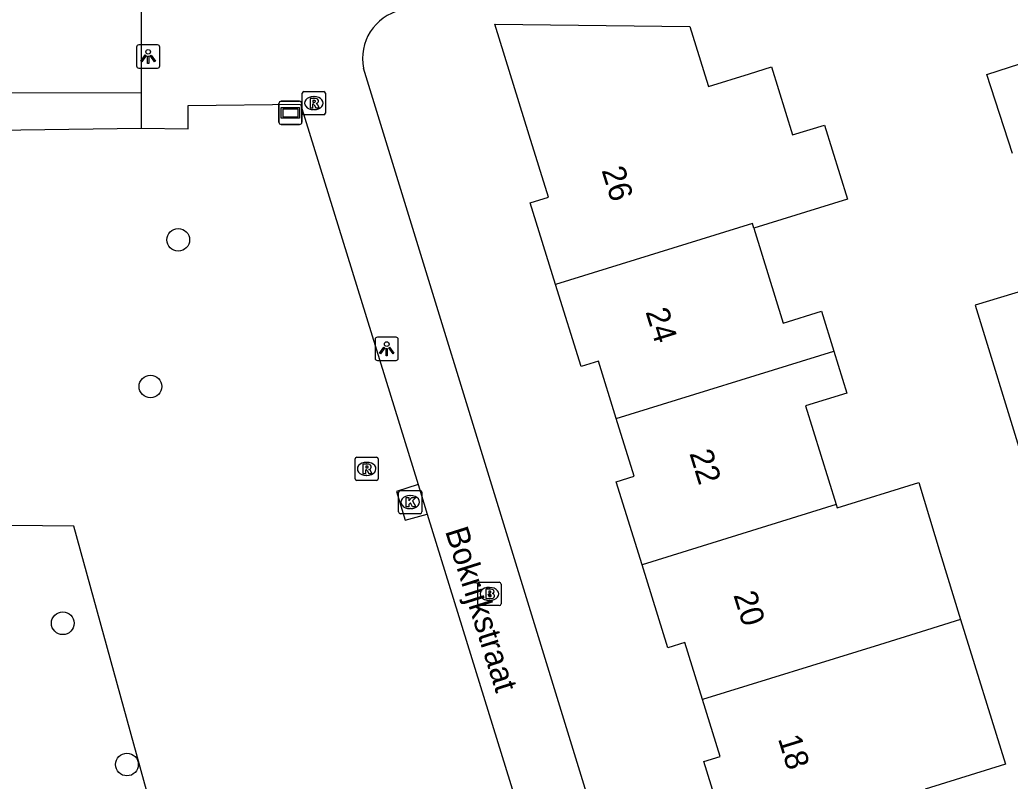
# Model space of a CAD drawing. Extents: x 160732 to 162105, y 387428 to 388479.
# Drawn here: x 161057.8 to 161100.45, y 388264.06 to 388296.86 of the extents above; entities that cross this region are included whole.
import ezdxf

# ---------------------------------------------------------------- set-up
doc = ezdxf.new("R2010")
doc.units = 0
for name, color, linetype in [('IMGEO_Boom', 7, 'Continuous'), ('IMGEO_Brandkraan', 7, 'Continuous'), ('IMGEO_Kolk', 7, 'Continuous'), ('IMGEO_Lichtpunt', 7, 'Continuous'), ('IMGEO_Loofbos', 7, 'Continuous'), ('IMGEO_Openbare_ruimte_label', 7, 'Continuous'), ('IMGEO_Pand', 7, 'Continuous'), ('IMGEO_Pand_nummerreeks', 7, 'Continuous'), ('IMGEO_Rioolput', 7, 'Continuous'), ('IMGEO_Straatnaambord', 7, 'Continuous'), ('IMGEO_Voetpad_open', 7, 'Continuous')]:
    doc.layers.add(name, color=color, linetype=linetype)

msp = doc.modelspace()

# ---------------------------------------------------------------- linework, layer by layer
at = {"layer": 'IMGEO_Boom'}
for centre in [(161064.623, 388287.382), (161063.426, 388281.064), (161059.651, 388270.863), (161062.415, 388264.776)]:
    msp.add_circle(centre, 0.489, dxfattribs=at)
at = {"layer": 'IMGEO_Brandkraan'}
for p, q in [((161077.521, 388271.701), (161077.521, 388272.553)), ((161077.596, 388272.627), (161078.448, 388272.627)), ((161078.009, 388272.407), (161078.034, 388272.407)), ((161078.522, 388272.553), (161078.522, 388271.701)), ((161078.032, 388271.847), (161078.007, 388271.847)), ((161078.448, 388271.627), (161077.596, 388271.627))]:
    msp.add_line(p, q, dxfattribs=at)
for points in [[(161077.521, 388271.701), (161077.521, 388272.553)], [(161077.596, 388272.627), (161078.448, 388272.627)], [(161077.869, 388272.327), (161077.869, 388271.927), (161078.082, 388271.927)], [(161078.1, 388272.327), (161077.869, 388272.327)], [(161078.522, 388272.553), (161078.522, 388271.701)], [(161078.048, 388272.246), (161077.994, 388272.246), (161077.994, 388272.17)], [(161077.994, 388272.17), (161078.047, 388272.17)], [(161078.056, 388272.094), (161077.994, 388272.094), (161077.994, 388272.013)], [(161077.994, 388272.013), (161078.056, 388272.013)], [(161078.448, 388271.627), (161077.596, 388271.627)]]:
    msp.add_lwpolyline(points, dxfattribs=at)
for centre, radius, start, end in [((161077.598, 388272.551), 0.0765, 91.552, 178.448), ((161077.598, 388272.551), 0.0765, 91.552, 178.448), ((161078.104, 388272.182), 0.145, 59.4692, 91.5367), ((161078.129, 388272.229), 0.0922, 285.5137, 58.1501), ((161078.446, 388272.551), 0.0765, 1.552, 88.448), ((161078.446, 388272.551), 0.0765, 1.552, 88.448), ((161078.049, 388272.208), 0.0379, 267.8285, 90.9355), ((161078.057, 388272.053), 0.0404, 269.8759, 90.5077), ((161078.088, 388272.178), 0.251, 268.6676, 293.5347), ((161078.134, 388272.037), 0.105, 301.3115, 78.989), ((161077.598, 388271.703), 0.0765, 181.552, 268.448), ((161077.598, 388271.703), 0.0765, 181.552, 268.448), ((161078.446, 388271.703), 0.0765, 271.552, 358.448), ((161078.446, 388271.703), 0.0765, 271.552, 358.448)]:
    msp.add_arc(centre, radius, start, end, dxfattribs=at)
for centre, major_axis, ratio, start_param, end_param in [((161078.008, 388272.127), (-0.387, 0.002), 0.722429, 4.712389, 7.853982), ((161078.033, 388272.127), (-0.39, 0.002), 0.717154, 1.570796, 4.712389)]:
    msp.add_ellipse(centre, major_axis=major_axis, ratio=ratio, start_param=start_param, end_param=end_param, dxfattribs=at)
at = {"layer": 'IMGEO_Kolk'}
for p, q in [((161074.186, 388276.583), (161075.038, 388276.583)), ((161074.111, 388275.657), (161074.111, 388276.509)), ((161074.599, 388276.363), (161074.624, 388276.363)), ((161075.112, 388276.509), (161075.112, 388275.657)), ((161074.622, 388275.803), (161074.597, 388275.803)), ((161075.038, 388275.583), (161074.186, 388275.583))]:
    msp.add_line(p, q, dxfattribs=at)
for points in [[(161074.186, 388276.583), (161075.038, 388276.583)], [(161074.111, 388275.657), (161074.111, 388276.509)], [(161074.432, 388276.283), (161074.555, 388276.283), (161074.555, 388276.132), (161074.685, 388276.283), (161074.849, 388276.283), (161074.703, 388276.132), (161074.856, 388275.883), (161074.704, 388275.883), (161074.619, 388276.047), (161074.555, 388275.98), (161074.555, 388275.883), (161074.432, 388275.883), (161074.432, 388276.283)], [(161075.112, 388276.509), (161075.112, 388275.657)], [(161075.038, 388275.583), (161074.186, 388275.583)]]:
    msp.add_lwpolyline(points, dxfattribs=at)
for centre, start, end in [((161074.188, 388276.507), 91.552, 178.448), ((161074.188, 388276.507), 91.552, 178.448), ((161075.036, 388276.507), 1.552, 88.448), ((161075.036, 388276.507), 1.552, 88.448), ((161074.188, 388275.659), 181.552, 268.448), ((161074.188, 388275.659), 181.552, 268.448), ((161075.036, 388275.659), 271.552, 358.448), ((161075.036, 388275.659), 271.552, 358.448)]:
    msp.add_arc(centre, 0.0765, start, end, dxfattribs=at)
for centre, major_axis, ratio, start_param, end_param in [((161074.598, 388276.083), (-0.387, 0.002), 0.722429, 4.712389, 7.853982), ((161074.623, 388276.083), (-0.39, 0.002), 0.717154, 1.570796, 4.712389)]:
    msp.add_ellipse(centre, major_axis=major_axis, ratio=ratio, start_param=start_param, end_param=end_param, dxfattribs=at)
at = {"layer": 'IMGEO_Lichtpunt'}
for p, q in [((161063.729, 388295.778), (161062.921, 388295.778)), ((161063.729, 388295.778), (161062.921, 388295.778)), ((161062.827, 388295.683), (161062.827, 388294.876)), ((161062.827, 388295.683), (161062.827, 388294.876)), ((161063.823, 388294.876), (161063.823, 388295.683)), ((161063.823, 388294.876), (161063.823, 388295.683)), ((161062.921, 388294.782), (161063.729, 388294.782)), ((161062.921, 388294.782), (161063.729, 388294.782)), ((161073.102, 388283.092), (161073.102, 388282.285)), ((161073.102, 388283.092), (161073.102, 388282.285)), ((161074.004, 388283.187), (161073.196, 388283.187)), ((161074.004, 388283.187), (161073.196, 388283.187)), ((161074.098, 388282.285), (161074.098, 388283.092)), ((161074.098, 388282.285), (161074.098, 388283.092)), ((161073.196, 388282.191), (161074.004, 388282.191)), ((161073.196, 388282.191), (161074.004, 388282.191))]:
    msp.add_line(p, q, dxfattribs=at)
for points in [[(161063.201, 388295.347), (161063.24, 388295.319), (161063.052, 388295.057), (161063.014, 388295.084), (161063.201, 388295.347)], [(161063.413, 388295.319), (161063.451, 388295.346), (161063.638, 388295.084), (161063.599, 388295.056), (161063.413, 388295.319)], [(161063.303, 388295.299), (161063.35, 388295.299), (161063.35, 388294.977), (161063.303, 388294.977), (161063.303, 388295.299)], [(161073.476, 388282.756), (161073.515, 388282.728), (161073.327, 388282.466), (161073.289, 388282.493), (161073.476, 388282.756)], [(161073.578, 388282.708), (161073.625, 388282.708), (161073.625, 388282.386), (161073.578, 388282.386), (161073.578, 388282.708)], [(161073.688, 388282.728), (161073.726, 388282.755), (161073.913, 388282.493), (161073.874, 388282.465), (161073.688, 388282.728)]]:
    msp.add_lwpolyline(points, dxfattribs=at)
for centre in [(161063.326, 388295.481), (161073.601, 388282.89)]:
    msp.add_circle(centre, 0.0994, dxfattribs=at)
for centre, start, end in [((161062.921, 388295.683), 90, 180), ((161062.921, 388295.683), 90, 180), ((161063.729, 388295.683), 0, 90), ((161063.729, 388295.683), 0, 90), ((161062.921, 388294.876), 180, 270), ((161062.921, 388294.876), 180, 270), ((161063.729, 388294.876), 270, 0), ((161063.729, 388294.876), 270, 360), ((161073.196, 388283.092), 90, 180), ((161073.196, 388283.092), 90, 180), ((161074.004, 388283.092), 0, 90), ((161074.004, 388283.092), 0, 90), ((161073.196, 388282.285), 180, 270), ((161073.196, 388282.285), 180, 270), ((161074.004, 388282.285), 270, 0), ((161074.004, 388282.285), 270, 360)]:
    msp.add_arc(centre, 0.0946, start, end, dxfattribs=at)
at = {"layer": 'IMGEO_Loofbos'}
msp.add_lwpolyline([(161068.382, 388245.009), (161067.011, 388250), (161060.13, 388275.044), (161019.528, 388275.476), (161017.873, 388318.51), (161017.786, 388320.784)], dxfattribs=at)
at = {"layer": 'IMGEO_Pand'}
for points in [[(161080.874, 388285.452), (161079.779, 388288.983), (161080.563, 388289.226), (161079.735, 388291.898), (161078.255, 388296.677), (161086.658, 388296.579), (161087.375, 388294.267), (161087.46, 388293.993), (161089.224, 388294.54), (161090.163, 388294.831), (161091.071, 388291.901), (161092.444, 388292.327), (161093.435, 388289.132), (161089.407, 388287.883)], [(161100.542, 388291.096), (161099.442, 388294.51), (161106.593, 388296.813), (161106.78, 388296.233)], [(161089.407, 388287.883), (161089.346, 388288.08), (161080.874, 388285.452)], [(161089.407, 388287.883), (161090.674, 388283.798), (161092.319, 388284.307), (161092.853, 388282.585)], [(161102.209, 388285.565), (161098.945, 388284.563), (161100.938, 388278.072), (161104.201, 388279.074)], [(161083.483, 388279.678), (161082.716, 388282.154), (161081.968, 388281.922), (161080.874, 388285.452)], [(161083.483, 388279.678), (161092.853, 388282.585)], [(161092.853, 388282.585), (161093.412, 388280.782), (161091.639, 388280.232), (161092.959, 388275.975)], [(161084.593, 388273.38), (161083.482, 388276.962), (161084.251, 388277.201), (161083.483, 388279.678)], [(161092.959, 388275.975), (161093, 388275.843), (161096.507, 388276.931), (161097.436, 388273.881), (161098.307, 388271.022)], [(161092.959, 388275.975), (161084.593, 388273.38)], [(161087.199, 388267.578), (161086.439, 388270.028), (161085.703, 388269.799), (161084.593, 388273.38)], [(161098.307, 388271.022), (161096.613, 388270.497), (161094.815, 388269.939), (161087.199, 388267.578)], [(161098.307, 388271.022), (161100.241, 388264.787), (161096.782, 388263.714)], [(161088.391, 388261.238), (161087.254, 388264.905), (161087.96, 388265.124), (161087.199, 388267.578)]]:
    msp.add_lwpolyline(points, dxfattribs=at)
at = {"layer": 'IMGEO_Rioolput'}
for p, q in [((161069.962, 388292.847), (161069.962, 388293.699)), ((161070.037, 388293.773), (161070.889, 388293.773)), ((161070.963, 388293.699), (161070.963, 388292.847)), ((161070.45, 388293.553), (161070.475, 388293.553)), ((161070.889, 388292.773), (161070.037, 388292.773)), ((161070.473, 388292.993), (161070.448, 388292.993)), ((161072.235, 388277.089), (161072.235, 388277.941)), ((161072.31, 388278.015), (161073.162, 388278.015)), ((161073.236, 388277.941), (161073.236, 388277.089)), ((161072.723, 388277.795), (161072.748, 388277.795)), ((161073.162, 388277.015), (161072.31, 388277.015)), ((161072.746, 388277.235), (161072.721, 388277.235))]:
    msp.add_line(p, q, dxfattribs=at)
for points in [[(161069.962, 388292.847), (161069.962, 388293.699)], [(161070.037, 388293.773), (161070.889, 388293.773)], [(161070.963, 388293.699), (161070.963, 388292.847)], [(161070.551, 388293.471), (161070.299, 388293.473), (161070.299, 388293.073)], [(161070.299, 388293.073), (161070.423, 388293.073), (161070.423, 388293.235), (161070.434, 388293.235)], [(161070.477, 388293.392), (161070.423, 388293.392), (161070.423, 388293.311)], [(161070.423, 388293.311), (161070.475, 388293.311)], [(161070.481, 388293.206), (161070.552, 388293.073), (161070.692, 388293.073), (161070.627, 388293.199)], [(161070.889, 388292.773), (161070.037, 388292.773)], [(161072.235, 388277.089), (161072.235, 388277.941)], [(161072.31, 388278.015), (161073.162, 388278.015)], [(161073.236, 388277.941), (161073.236, 388277.089)], [(161072.824, 388277.713), (161072.572, 388277.715), (161072.572, 388277.315)], [(161072.572, 388277.315), (161072.696, 388277.315), (161072.696, 388277.477), (161072.707, 388277.477)], [(161072.75, 388277.634), (161072.696, 388277.634), (161072.696, 388277.553)], [(161072.696, 388277.553), (161072.748, 388277.553)], [(161072.754, 388277.448), (161072.825, 388277.315), (161072.965, 388277.315), (161072.9, 388277.441)], [(161073.162, 388277.015), (161072.31, 388277.015)]]:
    msp.add_lwpolyline(points, dxfattribs=at)
for centre, radius, start, end in [((161070.039, 388293.697), 0.0765, 91.552, 178.448), ((161070.039, 388293.697), 0.0765, 91.552, 178.448), ((161070.887, 388293.697), 0.0765, 1.552, 88.448), ((161070.887, 388293.697), 0.0765, 1.552, 88.448), ((161070.433, 388293.182), 0.0533, 26.0293, 88.6989), ((161070.459, 388293.5), 0.19, 274.7715, 282.9687), ((161070.483, 388293.296), 0.0964, 77.0061, 93.1865), ((161070.497, 388293.353), 0.0378, 276.6634, 79.6772), ((161070.55, 388293.361), 0.109, 350.3612, 89.416), ((161070.548, 388293.361), 0.112, 277.5842, 350.9817), ((161070.532, 388293.146), 0.108, 29.5134, 73.7905), ((161070.039, 388292.849), 0.0765, 181.552, 268.448), ((161070.039, 388292.849), 0.0765, 181.552, 268.448), ((161070.887, 388292.849), 0.0765, 271.552, 358.448), ((161070.887, 388292.849), 0.0765, 271.552, 358.448), ((161072.312, 388277.939), 0.0765, 91.552, 178.448), ((161072.312, 388277.939), 0.0765, 91.552, 178.448), ((161073.16, 388277.939), 0.0765, 1.552, 88.448), ((161073.16, 388277.939), 0.0765, 1.552, 88.448), ((161072.706, 388277.424), 0.0533, 26.0293, 88.6989), ((161072.732, 388277.742), 0.19, 274.7715, 282.9687), ((161072.756, 388277.538), 0.0964, 77.0061, 93.1865), ((161072.77, 388277.595), 0.0378, 276.6634, 79.6772), ((161072.823, 388277.603), 0.109, 350.3612, 89.416), ((161072.821, 388277.603), 0.112, 277.5842, 350.9817), ((161072.805, 388277.388), 0.108, 29.5134, 73.7905), ((161072.312, 388277.091), 0.0765, 181.552, 268.448), ((161072.312, 388277.091), 0.0765, 181.552, 268.448), ((161073.16, 388277.091), 0.0765, 271.552, 358.448), ((161073.16, 388277.091), 0.0765, 271.552, 358.448)]:
    msp.add_arc(centre, radius, start, end, dxfattribs=at)
for centre, major_axis, ratio, start_param, end_param in [((161070.449, 388293.273), (-0.387, 0.002), 0.722429, 4.712389, 7.853982), ((161070.474, 388293.273), (-0.39, 0.002), 0.717154, 1.570796, 4.712389), ((161072.722, 388277.515), (-0.387, 0.002), 0.722429, 4.712389, 7.853982), ((161072.747, 388277.515), (-0.39, 0.002), 0.717154, 1.570796, 4.712389)]:
    msp.add_ellipse(centre, major_axis=major_axis, ratio=ratio, start_param=start_param, end_param=end_param, dxfattribs=at)
at = {"layer": 'IMGEO_Straatnaambord'}
for p, q in [((161068.959, 388292.452), (161068.959, 388293.252)), ((161068.959, 388293.252), (161068.959, 388292.452)), ((161069.059, 388293.352), (161069.849, 388293.352)), ((161069.849, 388293.352), (161069.059, 388293.352)), ((161069.949, 388293.252), (161069.949, 388292.452)), ((161069.949, 388292.452), (161069.949, 388293.252)), ((161069.849, 388292.352), (161069.059, 388292.352)), ((161069.059, 388292.352), (161069.849, 388292.352))]:
    msp.add_line(p, q, dxfattribs=at)
for points in [[(161069.06, 388293.084), (161069.848, 388293.084), (161069.848, 388292.62), (161069.06, 388292.62), (161069.06, 388293.084)], [(161069.125, 388293.019), (161069.125, 388292.685), (161069.783, 388292.685), (161069.783, 388293.019), (161069.125, 388293.019)]]:
    msp.add_lwpolyline(points, dxfattribs=at)
for centre, start, end in [((161069.059, 388293.252), 90, 180), ((161069.059, 388293.252), 90, 180), ((161069.849, 388293.252), 0, 90), ((161069.849, 388293.252), 360, 90), ((161069.059, 388292.452), 180, 270), ((161069.059, 388292.452), 180, 270), ((161069.849, 388292.452), 270, 0), ((161069.849, 388292.452), 270, 0)]:
    msp.add_arc(centre, 0.1, start, end, dxfattribs=at)
at = {"layer": 'IMGEO_Voetpad_open'}
for points in [[(161063.025, 388297.273), (161063.025, 388293.698)], [(161063.025, 388293.698), (161050.982, 388293.719), (161050.975, 388296.134)], [(161087.901, 388245.034), (161072.601, 388294.774)], [(161063.025, 388293.698), (161063.025, 388292.189)], [(161063.025, 388292.189), (161065.055, 388292.169), (161065.052, 388293.176), (161069.88, 388293.228), (161074.95, 388276.839)], [(161049.53, 388292.012), (161063.025, 388292.189)], [(161074.95, 388276.839), (161074.017, 388276.534), (161074.401, 388275.31), (161075.343, 388275.567)], [(161074.95, 388276.839), (161075.343, 388275.567)], [(161075.343, 388275.567), (161084.788, 388245.034)]]:
    msp.add_lwpolyline(points, dxfattribs=at)
msp.add_arc((161074.689, 388295.202), 2.131, 103.2344, 191.5895, dxfattribs=at)

# ---------------------------------------------------------------- texts
at = {"layer": 'IMGEO_Openbare_ruimte_label'}
msp.add_text('Bokrijkstraat', height=1, rotation=287.4566, dxfattribs=at).set_placement((161076.106, 388274.837))
at = {"layer": 'IMGEO_Pand_nummerreeks'}
for s, rotation, p in [('26', 287.2344, (161082.844, 388290.383)), ('24', 287.2344, (161084.736, 388284.284)), ('22', 287.2333, (161086.626, 388278.187)), ('20', 287.2344, (161088.521, 388272.083)), ('18', 287.2344, (161090.44, 388265.896))]:
    msp.add_text(s, height=1, rotation=rotation, dxfattribs=at).set_placement(p)

doc.saveas('drawing.dxf')
